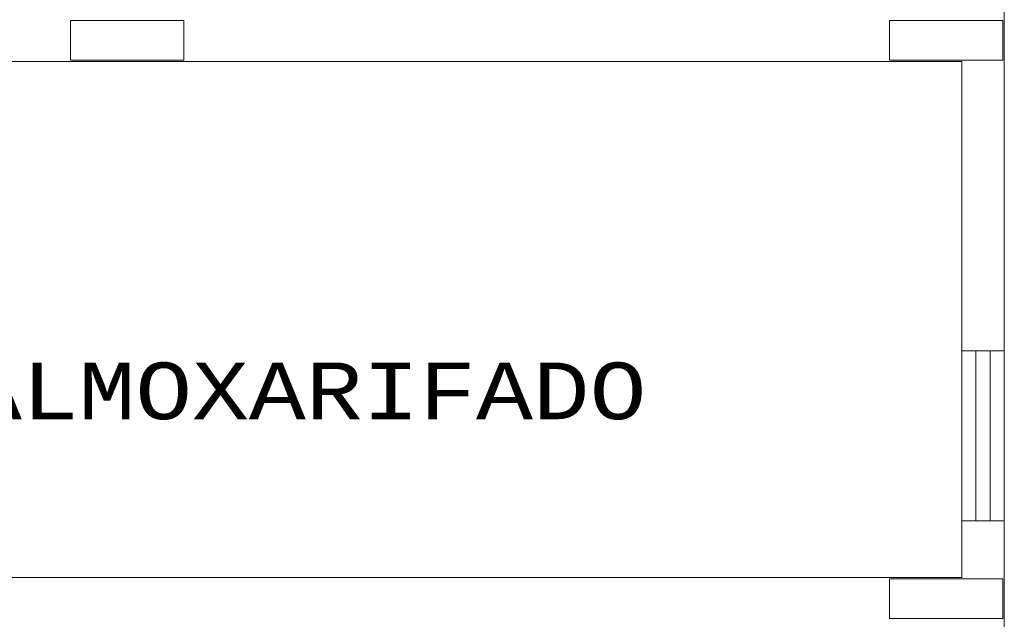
# Model space of a CAD drawing. Header units: feet. Extents: x 8 to 127, y 6 to 90.
# Tile 501 of 538: x 59.13 to 60.87, y 56.24 to 57.3. Entities that reach past the tile are written whole.
import ezdxf

# ---------------------------------------------------------------- set-up
doc = ezdxf.new("R2010")
doc.units = ezdxf.units.FT
doc.header["$MEASUREMENT"] = 0
for name, color, linetype in [('Alvenaria', 7, 'Continuous'), ('ESQUADRIAS', 252, 'Continuous'), ('FINA', 7, 'Continuous'), ('texto', 7, 'Continuous')]:
    doc.layers.add(name, color=color, linetype=linetype)
doc.styles.add('CourierNew', font='cour.ttf')

msp = doc.modelspace()

# ---------------------------------------------------------------- linework, layer by layer
at = {"layer": 'Alvenaria', "lineweight": 5}
for p, q in [((60.8652, 57.3519), (60.8652, 56.827)), ((60.7902, 57.227), (57.8652, 57.227)), ((60.7902, 57.127), (60.7902, 57.227)), ((60.7902, 56.827), (60.7902, 57.127)), ((60.7902, 56.717), (60.7902, 56.827)), ((60.8652, 56.827), (60.8652, 56.717)), ((60.8652, 56.717), (60.7902, 56.717)), ((60.7902, 56.317), (60.7902, 56.417)), ((60.7902, 56.417), (60.8652, 56.417)), ((60.8652, 56.417), (60.8652, 56.167)), ((60.7906, 56.317), (58.3652, 56.317))]:
    msp.add_line(p, q, dxfattribs=at)
at = {"layer": 'ESQUADRIAS', "lineweight": 5}
for p, q in [((60.7902, 56.717), (60.7902, 56.417)), ((60.8152, 56.717), (60.8152, 56.417)), ((60.8402, 56.717), (60.8402, 56.417)), ((60.8652, 56.717), (60.8652, 56.417))]:
    msp.add_line(p, q, dxfattribs=at)
at = {"layer": 'FINA', "linetype": 'Continuous', "lineweight": 5}
for p, q in [((59.4176, 57.2994), (59.2176, 57.2994)), ((59.2176, 57.2994), (59.2176, 57.2294)), ((59.4176, 57.2294), (59.4176, 57.2994)), ((60.8626, 57.2994), (60.6626, 57.2994)), ((60.6626, 57.2994), (60.6626, 57.2294)), ((60.8626, 57.2294), (60.8626, 57.2994)), ((59.2176, 57.2294), (59.4176, 57.2294)), ((60.6626, 57.2294), (60.8626, 57.2294)), ((60.8627, 56.3145), (60.6627, 56.3145)), ((60.6627, 56.3145), (60.6627, 56.2445)), ((60.8627, 56.2445), (60.8627, 56.3145)), ((60.6627, 56.2445), (60.8627, 56.2445))]:
    msp.add_line(p, q, dxfattribs=at)

# ---------------------------------------------------------------- texts
at = {"layer": 'texto', "lineweight": 5, "insert": (59.0311, 56.5947), "char_height": 0.1, "width": 2.520813, "attachment_point": 7, "line_spacing_factor": 0.9, "style": 'CourierNew'}
msp.add_mtext('ALMOXARIFADO', dxfattribs=at)

doc.saveas('drawing.dxf')
